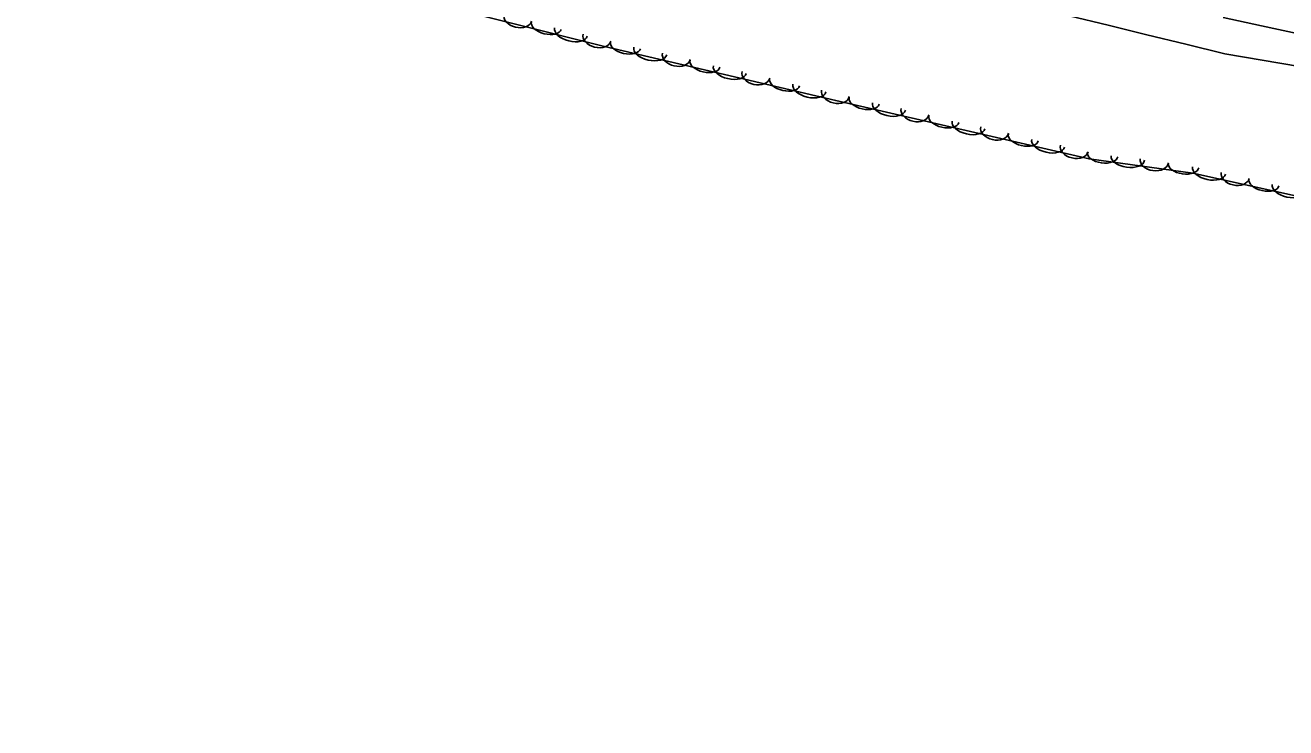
# Model space of a CAD drawing. Extents: x 1441650 to 1491889, y 345904 to 358319.
# Drawn here: x 1464866.2 to 1465304.9, y 349564.2 to 349808.8 of the extents above; entities that cross this region are included whole.
import ezdxf

# ---------------------------------------------------------------- set-up
doc = ezdxf.new("R2010")
doc.units = 0
doc.layers.add('S_DITCHLINE', color=7, linetype='Continuous')
doc.layers.add('S_TREE', color=7, linetype='Continuous')

msp = doc.modelspace()

# ---------------------------------------------------------------- linework, layer by layer
at = {"layer": 'S_DITCHLINE'}
for points in [[(1465229.46, 349812.06), (1465243.01, 349808.76), (1465256.55, 349805.46), (1465270.1, 349802.16), (1465283.64, 349798.87), (1465296.62, 349796.61), (1465309.6, 349794.35)], [(1465283.06, 349811.47), (1465296.46, 349808.55), (1465309.86, 349805.62)]]:
    msp.add_lwpolyline(points, dxfattribs=at)
at = {"layer": 'S_TREE'}
msp.add_lwpolyline([(1466063.31, 349564.22), (1465994.77, 349581.28), (1465941.24, 349602.01), (1465888.58, 349606.04), (1465854.64, 349613.87), (1465738.04, 349640.76), (1465646.96, 349662.37), (1465499.19, 349699.78), (1465405.77, 349722.82), (1465370.18, 349735.73), (1465272.45, 349757.32), (1465236.41, 349762.23), (1465148.21, 349782.57), (1465067.24, 349801.44), (1464944.3, 349832.48), (1464866.16, 349852.86)], dxfattribs=at)
for centre, major_axis, ratio in [((1465037.57, 349811.39), (4.8, -1.21), 0.685225), ((1465047.49, 349808.62), (5.18, -1.31), 0.540632), ((1465056.09, 349806.44), (5.69, -1.44), 0.550011), ((1465065.13, 349804.43), (4.8, -1.21), 0.685225), ((1465075.05, 349801.8), (5.21, -1.21), 0.540632), ((1465083.68, 349799.79), (5.72, -1.33), 0.550011), ((1465092.76, 349797.94), (4.83, -1.12), 0.685225), ((1465102.73, 349795.35), (5.21, -1.21), 0.540632), ((1465111.37, 349793.33), (5.72, -1.33), 0.550011), ((1465120.45, 349791.49), (4.83, -1.12), 0.685225), ((1465130.42, 349788.89), (5.21, -1.21), 0.540632), ((1465139.05, 349786.88), (5.72, -1.33), 0.550011), ((1465148.13, 349785.03), (4.83, -1.12), 0.685225), ((1465158.1, 349782.46), (5.21, -1.2), 0.540632), ((1465166.75, 349780.47), (5.72, -1.32), 0.550011), ((1465175.83, 349778.64), (4.83, -1.11), 0.685225), ((1465185.81, 349776.08), (5.21, -1.2), 0.540632), ((1465194.45, 349774.08), (5.72, -1.32), 0.550011), ((1465203.53, 349772.26), (4.83, -1.11), 0.685225), ((1465213.51, 349769.69), (5.21, -1.2), 0.540632), ((1465222.15, 349767.7), (5.72, -1.32), 0.550011), ((1465231.23, 349765.87), (4.83, -1.11), 0.685225), ((1465241.09, 349763.73), (5.3, -0.72), 0.540633), ((1465249.88, 349762.54), (5.81, -0.79), 0.550013), ((1465259.09, 349761.54), (4.91, -0.67), 0.685227), ((1465269.26, 349759.9), (5.3, -0.72), 0.540633), ((1465278.14, 349758.23), (5.73, -1.27), 0.550011), ((1465287.23, 349756.49), (4.84, -1.07), 0.685225), ((1465297.24, 349754.02), (5.22, -1.15), 0.540632), ((1465305.9, 349752.1), (5.73, -1.27), 0.550011)]:
    msp.add_ellipse(centre, major_axis=major_axis, ratio=ratio, start_param=3.141593, end_param=6.283185, dxfattribs=at)

doc.saveas('drawing.dxf')
